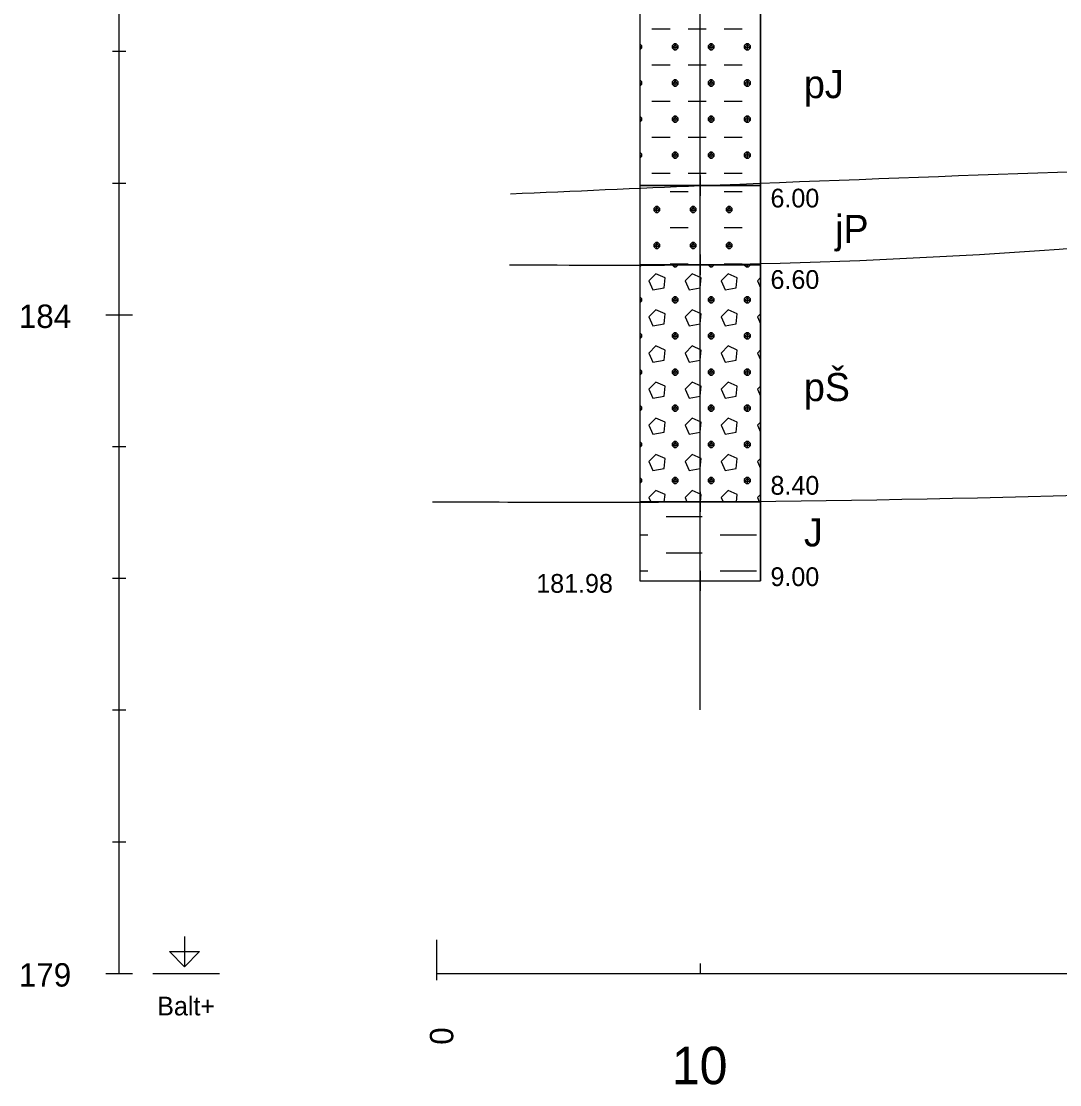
# Model space of a CAD drawing. Extents: x 3042 to 4120, y 576 to 2694.
# Drawn here: x 3197.24 to 3236.65, y 1247.32 to 1287.68 of the extents above; entities that cross this region are included whole.
import ezdxf

# ---------------------------------------------------------------- set-up
doc = ezdxf.new("R2010")
doc.units = 0
for name, color, linetype in [('12', 7, 'Continuous'), ('14', 7, 'Continuous'), ('17', 7, 'Continuous'), ('18', 7, 'Continuous'), ('19', 7, 'Continuous'), ('21', 7, 'Continuous'), ('51', 7, 'Continuous'), ('52', 7, 'Continuous'), ('53', 7, 'Continuous'), ('56', 7, 'Continuous'), ('7', 7, 'Continuous'), ('rozhraní', 7, 'Continuous')]:
    doc.layers.add(name, color=color, linetype=linetype)

msp = doc.modelspace()

# ---------------------------------------------------------------- linework, layer by layer
at = {"layer": '12'}
msp.add_line((3213.007, 1251.545), (3213.007, 1252.815), dxfattribs=at)
at = {"layer": '18'}
for p, q in [((3223.007, 1261.545), (3223.007, 1311.445)), ((3223.007, 1266.826), (3223.007, 1266.064)), ((3222.626, 1266.445), (3223.388, 1266.445)), ((3223.007, 1251.926), (3223.007, 1251.545))]:
    msp.add_line(p, q, dxfattribs=at)
at = {"layer": '19'}
for p, q in [((3200.957, 1251.545), (3200.957, 1321.545)), ((3200.703, 1286.545), (3201.211, 1286.545)), ((3200.703, 1281.545), (3201.211, 1281.545)), ((3200.449, 1276.545), (3201.465, 1276.545)), ((3200.703, 1271.545), (3201.211, 1271.545)), ((3200.703, 1266.545), (3201.211, 1266.545)), ((3200.703, 1261.545), (3201.211, 1261.545)), ((3200.703, 1256.545), (3201.211, 1256.545)), ((3200.449, 1251.545), (3201.465, 1251.545))]:
    msp.add_line(p, q, dxfattribs=at)
at = {"layer": '21'}
msp.add_line((3202.227, 1251.545), (3204.767, 1251.545), dxfattribs=at)
msp.add_lwpolyline([(3203.433, 1252.942), (3203.433, 1251.799), (3202.862, 1252.371), (3204.005, 1252.371), (3203.433, 1251.799)], dxfattribs=at)
at = {"layer": '51'}
for points in [[(3220.721, 1281.445), (3225.293, 1281.445), (3225.293, 1289.445), (3220.721, 1289.445)], [(3220.721, 1278.445), (3225.293, 1278.445), (3225.293, 1281.445), (3220.721, 1281.445)], [(3220.721, 1269.445), (3225.293, 1269.445), (3225.293, 1278.445), (3220.721, 1278.445)], [(3220.721, 1266.445), (3225.293, 1266.445), (3225.293, 1269.445), (3220.721, 1269.445)]]:
    msp.add_lwpolyline(points, close=True, dxfattribs=at)
for points in [[(3221.175, 1287.399), (3221.861, 1287.399)], [(3222.547, 1287.399), (3223.233, 1287.399)], [(3223.918, 1287.399), (3224.604, 1287.399)], [(3225.29, 1287.399), (3225.293, 1287.399)], [(3220.718, 1286.599), (3220.718, 1286.599), (3220.794, 1286.675), (3220.794, 1286.751), (3220.718, 1286.827), (3220.718, 1286.827)], [(3220.718, 1286.827), (3220.718, 1286.827)], [(3220.721, 1286.748), (3220.794, 1286.675), (3220.721, 1286.675)], [(3222.013, 1286.827), (3221.937, 1286.751), (3221.937, 1286.675), (3222.013, 1286.599), (3222.09, 1286.599), (3222.166, 1286.675), (3222.166, 1286.751), (3222.09, 1286.827), (3222.013, 1286.827), (3222.166, 1286.675), (3221.937, 1286.675), (3222.09, 1286.827)], [(3222.051, 1286.599), (3222.051, 1286.827)], [(3223.385, 1286.827), (3223.309, 1286.751), (3223.309, 1286.675), (3223.385, 1286.599), (3223.461, 1286.599), (3223.537, 1286.675), (3223.537, 1286.751), (3223.461, 1286.827), (3223.385, 1286.827), (3223.537, 1286.675), (3223.309, 1286.675), (3223.461, 1286.827)], [(3223.423, 1286.599), (3223.423, 1286.827)], [(3224.757, 1286.827), (3224.68, 1286.751), (3224.68, 1286.675), (3224.757, 1286.599), (3224.833, 1286.599), (3224.909, 1286.675), (3224.909, 1286.751), (3224.833, 1286.827), (3224.757, 1286.827), (3224.909, 1286.675), (3224.68, 1286.675), (3224.833, 1286.827)], [(3224.795, 1286.599), (3224.795, 1286.827)], [(3221.175, 1286.027), (3221.861, 1286.027)], [(3222.547, 1286.027), (3223.233, 1286.027)], [(3223.918, 1286.027), (3224.604, 1286.027)], [(3225.29, 1286.027), (3225.293, 1286.027)], [(3220.718, 1285.227), (3220.718, 1285.227), (3220.794, 1285.303), (3220.794, 1285.38), (3220.718, 1285.456), (3220.718, 1285.456)], [(3220.718, 1285.456), (3220.718, 1285.456)], [(3220.721, 1285.377), (3220.794, 1285.303), (3220.721, 1285.303)], [(3222.013, 1285.456), (3221.937, 1285.38), (3221.937, 1285.303), (3222.013, 1285.227), (3222.09, 1285.227), (3222.166, 1285.303), (3222.166, 1285.38), (3222.09, 1285.456), (3222.013, 1285.456), (3222.166, 1285.303), (3221.937, 1285.303), (3222.09, 1285.456)], [(3222.051, 1285.227), (3222.051, 1285.456)], [(3223.385, 1285.456), (3223.309, 1285.38), (3223.309, 1285.303), (3223.385, 1285.227), (3223.461, 1285.227), (3223.537, 1285.303), (3223.537, 1285.38), (3223.461, 1285.456), (3223.385, 1285.456), (3223.537, 1285.303), (3223.309, 1285.303), (3223.461, 1285.456)], [(3223.423, 1285.227), (3223.423, 1285.456)], [(3224.757, 1285.456), (3224.68, 1285.38), (3224.68, 1285.303), (3224.757, 1285.227), (3224.833, 1285.227), (3224.909, 1285.303), (3224.909, 1285.38), (3224.833, 1285.456), (3224.757, 1285.456), (3224.909, 1285.303), (3224.68, 1285.303), (3224.833, 1285.456)], [(3224.795, 1285.227), (3224.795, 1285.456)], [(3221.175, 1284.656), (3221.861, 1284.656)], [(3222.547, 1284.656), (3223.233, 1284.656)], [(3223.918, 1284.656), (3224.604, 1284.656)], [(3225.29, 1284.656), (3225.293, 1284.656)], [(3220.718, 1283.856), (3220.718, 1283.856), (3220.794, 1283.932), (3220.794, 1284.008), (3220.718, 1284.084), (3220.718, 1284.084)], [(3220.718, 1284.084), (3220.718, 1284.084)], [(3222.013, 1284.084), (3221.937, 1284.008), (3221.937, 1283.932), (3222.013, 1283.856), (3222.09, 1283.856), (3222.166, 1283.932), (3222.166, 1284.008), (3222.09, 1284.084), (3222.013, 1284.084), (3222.166, 1283.932), (3221.937, 1283.932), (3222.09, 1284.084)], [(3222.051, 1283.856), (3222.051, 1284.084)], [(3223.385, 1284.084), (3223.309, 1284.008), (3223.309, 1283.932), (3223.385, 1283.856), (3223.461, 1283.856), (3223.537, 1283.932), (3223.537, 1284.008), (3223.461, 1284.084), (3223.385, 1284.084), (3223.537, 1283.932), (3223.309, 1283.932), (3223.461, 1284.084)], [(3223.423, 1283.856), (3223.423, 1284.084)], [(3224.757, 1284.084), (3224.68, 1284.008), (3224.68, 1283.932), (3224.757, 1283.856), (3224.833, 1283.856), (3224.909, 1283.932), (3224.909, 1284.008), (3224.833, 1284.084), (3224.757, 1284.084), (3224.909, 1283.932), (3224.68, 1283.932), (3224.833, 1284.084)], [(3224.795, 1283.856), (3224.795, 1284.084)], [(3220.721, 1284.005), (3220.794, 1283.932), (3220.721, 1283.932)], [(3221.175, 1283.284), (3221.861, 1283.284)], [(3222.547, 1283.284), (3223.233, 1283.284)], [(3223.918, 1283.284), (3224.604, 1283.284)], [(3225.29, 1283.284), (3225.293, 1283.284)], [(3220.718, 1282.484), (3220.718, 1282.484), (3220.794, 1282.56), (3220.794, 1282.636), (3220.718, 1282.713), (3220.718, 1282.713)], [(3220.718, 1282.713), (3220.718, 1282.713)], [(3220.721, 1282.634), (3220.794, 1282.56), (3220.721, 1282.56)], [(3222.013, 1282.713), (3221.937, 1282.636), (3221.937, 1282.56), (3222.013, 1282.484), (3222.09, 1282.484), (3222.166, 1282.56), (3222.166, 1282.636), (3222.09, 1282.713), (3222.013, 1282.713), (3222.166, 1282.56), (3221.937, 1282.56), (3222.09, 1282.713)], [(3222.051, 1282.484), (3222.051, 1282.713)], [(3223.385, 1282.713), (3223.309, 1282.636), (3223.309, 1282.56), (3223.385, 1282.484), (3223.461, 1282.484), (3223.537, 1282.56), (3223.537, 1282.636), (3223.461, 1282.713), (3223.385, 1282.713), (3223.537, 1282.56), (3223.309, 1282.56), (3223.461, 1282.713)], [(3223.423, 1282.484), (3223.423, 1282.713)], [(3224.757, 1282.713), (3224.68, 1282.636), (3224.68, 1282.56), (3224.757, 1282.484), (3224.833, 1282.484), (3224.909, 1282.56), (3224.909, 1282.636), (3224.833, 1282.713), (3224.757, 1282.713), (3224.909, 1282.56), (3224.68, 1282.56), (3224.833, 1282.713)], [(3224.795, 1282.484), (3224.795, 1282.713)], [(3221.175, 1281.913), (3221.861, 1281.913)], [(3222.547, 1281.913), (3223.233, 1281.913)], [(3223.918, 1281.913), (3224.604, 1281.913)], [(3225.29, 1281.913), (3225.293, 1281.913)], [(3221.861, 1281.227), (3222.547, 1281.227)], [(3223.918, 1281.227), (3224.604, 1281.227)], [(3221.328, 1280.655), (3221.251, 1280.579), (3221.251, 1280.503), (3221.328, 1280.427), (3221.404, 1280.427), (3221.48, 1280.503), (3221.48, 1280.579), (3221.404, 1280.655), (3221.328, 1280.655), (3221.48, 1280.503), (3221.251, 1280.503), (3221.404, 1280.655)], [(3221.366, 1280.427), (3221.366, 1280.655)], [(3222.699, 1280.655), (3222.623, 1280.579), (3222.623, 1280.503), (3222.699, 1280.427), (3222.775, 1280.427), (3222.852, 1280.503), (3222.852, 1280.579), (3222.775, 1280.655), (3222.699, 1280.655), (3222.852, 1280.503), (3222.623, 1280.503), (3222.775, 1280.655)], [(3222.737, 1280.427), (3222.737, 1280.655)], [(3224.071, 1280.655), (3223.995, 1280.579), (3223.995, 1280.503), (3224.071, 1280.427), (3224.147, 1280.427), (3224.223, 1280.503), (3224.223, 1280.579), (3224.147, 1280.655), (3224.071, 1280.655), (3224.223, 1280.503), (3223.995, 1280.503), (3224.147, 1280.655)], [(3224.109, 1280.427), (3224.109, 1280.655)], [(3221.861, 1279.855), (3222.547, 1279.855)], [(3223.918, 1279.855), (3224.604, 1279.855)], [(3221.328, 1279.284), (3221.251, 1279.207), (3221.251, 1279.131), (3221.328, 1279.055), (3221.404, 1279.055), (3221.48, 1279.131), (3221.48, 1279.207), (3221.404, 1279.284), (3221.328, 1279.284), (3221.48, 1279.131), (3221.251, 1279.131), (3221.404, 1279.284)], [(3221.366, 1279.055), (3221.366, 1279.284)], [(3222.699, 1279.284), (3222.623, 1279.207), (3222.623, 1279.131), (3222.699, 1279.055), (3222.775, 1279.055), (3222.852, 1279.131), (3222.852, 1279.207), (3222.775, 1279.284), (3222.699, 1279.284), (3222.852, 1279.131), (3222.623, 1279.131), (3222.775, 1279.284)], [(3222.737, 1279.055), (3222.737, 1279.284)], [(3224.071, 1279.284), (3223.995, 1279.207), (3223.995, 1279.131), (3224.071, 1279.055), (3224.147, 1279.055), (3224.223, 1279.131), (3224.223, 1279.207), (3224.147, 1279.284), (3224.071, 1279.284), (3224.223, 1279.131), (3223.995, 1279.131), (3224.147, 1279.284)], [(3224.109, 1279.055), (3224.109, 1279.284)], [(3220.718, 1278.369), (3220.718, 1278.369), (3220.794, 1278.445)], [(3221.861, 1278.484), (3222.547, 1278.484)], [(3221.937, 1278.445), (3222.013, 1278.369), (3222.09, 1278.369), (3222.166, 1278.445)], [(3222.051, 1278.369), (3222.051, 1278.445)], [(3223.309, 1278.445), (3223.385, 1278.369), (3223.461, 1278.369), (3223.537, 1278.445)], [(3223.423, 1278.369), (3223.423, 1278.445)], [(3223.918, 1278.484), (3224.604, 1278.484)], [(3224.68, 1278.445), (3224.757, 1278.369), (3224.833, 1278.369), (3224.909, 1278.445)], [(3224.795, 1278.369), (3224.795, 1278.445)], [(3221.061, 1277.836), (3221.213, 1277.493), (3221.632, 1277.569), (3221.67, 1277.95), (3221.328, 1278.103), (3221.061, 1277.836)], [(3222.432, 1277.836), (3222.585, 1277.493), (3223.004, 1277.569), (3223.042, 1277.95), (3222.699, 1278.103), (3222.432, 1277.836)], [(3223.804, 1277.836), (3223.956, 1277.493), (3224.376, 1277.569), (3224.414, 1277.95), (3224.071, 1278.103), (3223.804, 1277.836)], [(3225.293, 1277.953), (3225.176, 1277.836)], [(3225.176, 1277.836), (3225.293, 1277.572)], [(3220.718, 1276.998), (3220.718, 1276.998), (3220.794, 1277.074), (3220.794, 1277.15), (3220.718, 1277.226), (3220.718, 1277.226)], [(3220.718, 1277.226), (3220.718, 1277.226)], [(3222.013, 1277.226), (3221.937, 1277.15), (3221.937, 1277.074), (3222.013, 1276.998), (3222.09, 1276.998), (3222.166, 1277.074), (3222.166, 1277.15), (3222.09, 1277.226), (3222.013, 1277.226), (3222.166, 1277.074), (3221.937, 1277.074), (3222.09, 1277.226)], [(3222.051, 1276.998), (3222.051, 1277.226)], [(3223.385, 1277.226), (3223.309, 1277.15), (3223.309, 1277.074), (3223.385, 1276.998), (3223.461, 1276.998), (3223.537, 1277.074), (3223.537, 1277.15), (3223.461, 1277.226), (3223.385, 1277.226), (3223.537, 1277.074), (3223.309, 1277.074), (3223.461, 1277.226)], [(3223.423, 1276.998), (3223.423, 1277.226)], [(3224.757, 1277.226), (3224.68, 1277.15), (3224.68, 1277.074), (3224.757, 1276.998), (3224.833, 1276.998), (3224.909, 1277.074), (3224.909, 1277.15), (3224.833, 1277.226), (3224.757, 1277.226), (3224.909, 1277.074), (3224.68, 1277.074), (3224.833, 1277.226)], [(3224.795, 1276.998), (3224.795, 1277.226)], [(3220.721, 1277.147), (3220.794, 1277.074), (3220.721, 1277.074)], [(3221.061, 1276.464), (3221.213, 1276.121), (3221.632, 1276.198), (3221.67, 1276.579), (3221.328, 1276.731), (3221.061, 1276.464)], [(3222.432, 1276.464), (3222.585, 1276.121), (3223.004, 1276.198), (3223.042, 1276.579), (3222.699, 1276.731), (3222.432, 1276.464)], [(3223.804, 1276.464), (3223.956, 1276.121), (3224.376, 1276.198), (3224.414, 1276.579), (3224.071, 1276.731), (3223.804, 1276.464)], [(3225.293, 1276.581), (3225.176, 1276.464)], [(3225.176, 1276.464), (3225.293, 1276.201)], [(3220.718, 1275.626), (3220.718, 1275.626), (3220.794, 1275.702), (3220.794, 1275.778), (3220.718, 1275.855), (3220.718, 1275.855)], [(3220.718, 1275.855), (3220.718, 1275.855)], [(3220.721, 1275.776), (3220.794, 1275.702), (3220.721, 1275.702)], [(3222.013, 1275.855), (3221.937, 1275.778), (3221.937, 1275.702), (3222.013, 1275.626), (3222.09, 1275.626), (3222.166, 1275.702), (3222.166, 1275.778), (3222.09, 1275.855), (3222.013, 1275.855), (3222.166, 1275.702), (3221.937, 1275.702), (3222.09, 1275.855)], [(3222.051, 1275.626), (3222.051, 1275.855)], [(3223.385, 1275.855), (3223.309, 1275.778), (3223.309, 1275.702), (3223.385, 1275.626), (3223.461, 1275.626), (3223.537, 1275.702), (3223.537, 1275.778), (3223.461, 1275.855), (3223.385, 1275.855), (3223.537, 1275.702), (3223.309, 1275.702), (3223.461, 1275.855)], [(3223.423, 1275.626), (3223.423, 1275.855)], [(3224.757, 1275.855), (3224.68, 1275.778), (3224.68, 1275.702), (3224.757, 1275.626), (3224.833, 1275.626), (3224.909, 1275.702), (3224.909, 1275.778), (3224.833, 1275.855), (3224.757, 1275.855), (3224.909, 1275.702), (3224.68, 1275.702), (3224.833, 1275.855)], [(3224.795, 1275.626), (3224.795, 1275.855)], [(3221.061, 1275.093), (3221.213, 1274.75), (3221.632, 1274.826), (3221.67, 1275.207), (3221.328, 1275.359), (3221.061, 1275.093)], [(3222.432, 1275.093), (3222.585, 1274.75), (3223.004, 1274.826), (3223.042, 1275.207), (3222.699, 1275.359), (3222.432, 1275.093)], [(3223.804, 1275.093), (3223.956, 1274.75), (3224.376, 1274.826), (3224.414, 1275.207), (3224.071, 1275.359), (3223.804, 1275.093)], [(3225.293, 1275.21), (3225.176, 1275.093)], [(3225.176, 1275.093), (3225.293, 1274.829)], [(3220.718, 1274.254), (3220.718, 1274.254), (3220.794, 1274.331), (3220.794, 1274.407), (3220.718, 1274.483), (3220.718, 1274.483)], [(3220.718, 1274.483), (3220.718, 1274.483)], [(3220.721, 1274.404), (3220.794, 1274.331), (3220.721, 1274.331)], [(3222.013, 1274.483), (3221.937, 1274.407), (3221.937, 1274.331), (3222.013, 1274.254), (3222.09, 1274.254), (3222.166, 1274.331), (3222.166, 1274.407), (3222.09, 1274.483), (3222.013, 1274.483), (3222.166, 1274.331), (3221.937, 1274.331), (3222.09, 1274.483)], [(3222.051, 1274.254), (3222.051, 1274.483)], [(3223.385, 1274.483), (3223.309, 1274.407), (3223.309, 1274.331), (3223.385, 1274.254), (3223.461, 1274.254), (3223.537, 1274.331), (3223.537, 1274.407), (3223.461, 1274.483), (3223.385, 1274.483), (3223.537, 1274.331), (3223.309, 1274.331), (3223.461, 1274.483)], [(3223.423, 1274.254), (3223.423, 1274.483)], [(3224.757, 1274.483), (3224.68, 1274.407), (3224.68, 1274.331), (3224.757, 1274.254), (3224.833, 1274.254), (3224.909, 1274.331), (3224.909, 1274.407), (3224.833, 1274.483), (3224.757, 1274.483), (3224.909, 1274.331), (3224.68, 1274.331), (3224.833, 1274.483)], [(3224.795, 1274.254), (3224.795, 1274.483)], [(3221.061, 1273.721), (3221.213, 1273.378), (3221.632, 1273.454), (3221.67, 1273.835), (3221.328, 1273.988), (3221.061, 1273.721)], [(3222.432, 1273.721), (3222.585, 1273.378), (3223.004, 1273.454), (3223.042, 1273.835), (3222.699, 1273.988), (3222.432, 1273.721)], [(3223.804, 1273.721), (3223.956, 1273.378), (3224.376, 1273.454), (3224.414, 1273.835), (3224.071, 1273.988), (3223.804, 1273.721)], [(3225.293, 1273.838), (3225.176, 1273.721)], [(3225.176, 1273.721), (3225.293, 1273.458)], [(3220.718, 1272.883), (3220.718, 1272.883), (3220.794, 1272.959), (3220.794, 1273.035), (3220.718, 1273.111), (3220.718, 1273.111)], [(3220.718, 1273.111), (3220.718, 1273.111)], [(3220.721, 1273.032), (3220.794, 1272.959), (3220.721, 1272.959)], [(3222.013, 1273.111), (3221.937, 1273.035), (3221.937, 1272.959), (3222.013, 1272.883), (3222.09, 1272.883), (3222.166, 1272.959), (3222.166, 1273.035), (3222.09, 1273.111), (3222.013, 1273.111), (3222.166, 1272.959), (3221.937, 1272.959), (3222.09, 1273.111)], [(3222.051, 1272.883), (3222.051, 1273.111)], [(3223.385, 1273.111), (3223.309, 1273.035), (3223.309, 1272.959), (3223.385, 1272.883), (3223.461, 1272.883), (3223.537, 1272.959), (3223.537, 1273.035), (3223.461, 1273.111), (3223.385, 1273.111), (3223.537, 1272.959), (3223.309, 1272.959), (3223.461, 1273.111)], [(3223.423, 1272.883), (3223.423, 1273.111)], [(3224.757, 1273.111), (3224.68, 1273.035), (3224.68, 1272.959), (3224.757, 1272.883), (3224.833, 1272.883), (3224.909, 1272.959), (3224.909, 1273.035), (3224.833, 1273.111), (3224.757, 1273.111), (3224.909, 1272.959), (3224.68, 1272.959), (3224.833, 1273.111)], [(3224.795, 1272.883), (3224.795, 1273.111)], [(3221.061, 1272.349), (3221.213, 1272.007), (3221.632, 1272.083), (3221.67, 1272.464), (3221.328, 1272.616), (3221.061, 1272.349)], [(3222.432, 1272.349), (3222.585, 1272.007), (3223.004, 1272.083), (3223.042, 1272.464), (3222.699, 1272.616), (3222.432, 1272.349)], [(3223.804, 1272.349), (3223.956, 1272.007), (3224.376, 1272.083), (3224.414, 1272.464), (3224.071, 1272.616), (3223.804, 1272.349)], [(3225.293, 1272.467), (3225.176, 1272.349)], [(3225.176, 1272.349), (3225.293, 1272.086)], [(3220.718, 1271.511), (3220.718, 1271.511), (3220.794, 1271.587), (3220.794, 1271.664), (3220.718, 1271.74), (3220.718, 1271.74)], [(3220.718, 1271.74), (3220.718, 1271.74)], [(3220.721, 1271.661), (3220.794, 1271.587), (3220.721, 1271.587)], [(3222.013, 1271.74), (3221.937, 1271.664), (3221.937, 1271.587), (3222.013, 1271.511), (3222.09, 1271.511), (3222.166, 1271.587), (3222.166, 1271.664), (3222.09, 1271.74), (3222.013, 1271.74), (3222.166, 1271.587), (3221.937, 1271.587), (3222.09, 1271.74)], [(3222.051, 1271.511), (3222.051, 1271.74)], [(3223.385, 1271.74), (3223.309, 1271.664), (3223.309, 1271.587), (3223.385, 1271.511), (3223.461, 1271.511), (3223.537, 1271.587), (3223.537, 1271.664), (3223.461, 1271.74), (3223.385, 1271.74), (3223.537, 1271.587), (3223.309, 1271.587), (3223.461, 1271.74)], [(3223.423, 1271.511), (3223.423, 1271.74)], [(3224.757, 1271.74), (3224.68, 1271.664), (3224.68, 1271.587), (3224.757, 1271.511), (3224.833, 1271.511), (3224.909, 1271.587), (3224.909, 1271.664), (3224.833, 1271.74), (3224.757, 1271.74), (3224.909, 1271.587), (3224.68, 1271.587), (3224.833, 1271.74)], [(3224.795, 1271.511), (3224.795, 1271.74)], [(3221.061, 1270.978), (3221.213, 1270.635), (3221.632, 1270.711), (3221.67, 1271.092), (3221.328, 1271.245), (3221.061, 1270.978)], [(3222.432, 1270.978), (3222.585, 1270.635), (3223.004, 1270.711), (3223.042, 1271.092), (3222.699, 1271.245), (3222.432, 1270.978)], [(3223.804, 1270.978), (3223.956, 1270.635), (3224.376, 1270.711), (3224.414, 1271.092), (3224.071, 1271.245), (3223.804, 1270.978)], [(3225.293, 1271.095), (3225.176, 1270.978)], [(3225.176, 1270.978), (3225.293, 1270.714)], [(3220.718, 1270.14), (3220.718, 1270.14), (3220.794, 1270.216), (3220.794, 1270.292), (3220.718, 1270.368), (3220.718, 1270.368)], [(3220.718, 1270.368), (3220.718, 1270.368)], [(3222.013, 1270.368), (3221.937, 1270.292), (3221.937, 1270.216), (3222.013, 1270.14), (3222.09, 1270.14), (3222.166, 1270.216), (3222.166, 1270.292), (3222.09, 1270.368), (3222.013, 1270.368), (3222.166, 1270.216), (3221.937, 1270.216), (3222.09, 1270.368)], [(3222.051, 1270.14), (3222.051, 1270.368)], [(3223.385, 1270.368), (3223.309, 1270.292), (3223.309, 1270.216), (3223.385, 1270.14), (3223.461, 1270.14), (3223.537, 1270.216), (3223.537, 1270.292), (3223.461, 1270.368), (3223.385, 1270.368), (3223.537, 1270.216), (3223.309, 1270.216), (3223.461, 1270.368)], [(3223.423, 1270.14), (3223.423, 1270.368)], [(3224.757, 1270.368), (3224.68, 1270.292), (3224.68, 1270.216), (3224.757, 1270.14), (3224.833, 1270.14), (3224.909, 1270.216), (3224.909, 1270.292), (3224.833, 1270.368), (3224.757, 1270.368), (3224.909, 1270.216), (3224.68, 1270.216), (3224.833, 1270.368)], [(3224.795, 1270.14), (3224.795, 1270.368)], [(3220.721, 1270.289), (3220.794, 1270.216), (3220.721, 1270.216)], [(3221.643, 1269.445), (3221.67, 1269.721), (3221.328, 1269.873), (3221.061, 1269.606)], [(3221.061, 1269.606), (3221.132, 1269.445)], [(3223.015, 1269.445), (3223.042, 1269.721), (3222.699, 1269.873), (3222.432, 1269.606)], [(3222.432, 1269.606), (3222.504, 1269.445)], [(3224.386, 1269.445), (3224.414, 1269.721), (3224.071, 1269.873), (3223.804, 1269.606)], [(3223.804, 1269.606), (3223.876, 1269.445)], [(3225.293, 1269.723), (3225.176, 1269.606)], [(3225.176, 1269.606), (3225.247, 1269.445)], [(3221.709, 1268.882), (3222.394, 1268.882)], [(3222.394, 1268.882), (3223.08, 1268.882)], [(3220.721, 1268.197), (3221.023, 1268.197)], [(3223.766, 1268.197), (3224.452, 1268.197)], [(3224.452, 1268.197), (3225.138, 1268.197)], [(3221.709, 1267.511), (3222.394, 1267.511)], [(3222.394, 1267.511), (3223.08, 1267.511)], [(3220.721, 1266.825), (3221.023, 1266.825)], [(3223.766, 1266.825), (3224.452, 1266.825)], [(3224.452, 1266.825), (3225.138, 1266.825)]]:
    msp.add_lwpolyline(points, dxfattribs=at)
at = {"layer": '53'}
for points in [[(3220.721, 1311.445), (3220.721, 1266.445)], [(3225.293, 1311.445), (3225.293, 1266.445)], [(3220.721, 1281.445), (3225.293, 1281.445)], [(3220.721, 1278.445), (3225.293, 1278.445)], [(3220.721, 1269.445), (3225.293, 1269.445)], [(3220.721, 1266.445), (3225.293, 1266.445)]]:
    msp.add_lwpolyline(points, dxfattribs=at)
at = {"layer": '56'}
for points in [[(3223.007, 1281.826), (3223.007, 1281.064)], [(3222.626, 1281.445), (3223.388, 1281.445)], [(3223.007, 1278.826), (3223.007, 1278.064)], [(3222.626, 1278.445), (3223.388, 1278.445)], [(3223.007, 1269.826), (3223.007, 1269.064)], [(3222.626, 1269.445), (3223.388, 1269.445)], [(3223.007, 1266.826), (3223.007, 1266.064)], [(3222.626, 1266.445), (3223.388, 1266.445)]]:
    msp.add_lwpolyline(points, dxfattribs=at)
at = {"layer": '7'}
for p, q in [((3213.007, 1251.291), (3213.007, 1251.799)), ((3213.007, 1251.545), (3557.897, 1251.545))]:
    msp.add_line(p, q, dxfattribs=at)
at = {"layer": 'rozhraní'}
for points in [[(3215.769, 1278.445), (3223.007, 1278.445), (3271.345, 1282.999)], [(3215.803, 1281.138), (3223.007, 1281.445), (3271.249, 1283.028)], [(3212.84, 1269.445), (3223.007, 1269.445), (3284.237, 1271.745), (3326.837, 1273.446)]]:
    msp.add_spline(points, degree=3, dxfattribs=at)

# ---------------------------------------------------------------- texts
at = {"layer": '12'}
msp.add_text('0', height=0.889, rotation=90, dxfattribs=at).set_placement((3213.635, 1248.836))
at = {"layer": '14'}
msp.add_text('10', height=1.4224, dxfattribs=at).set_placement((3221.927, 1247.339))
at = {"layer": '17'}
msp.add_text('181.98', height=0.7112, dxfattribs=at).set_placement((3216.784, 1265.993))
at = {"layer": '19'}
for s, p in [('184', (3197.147, 1276.044)), ('179', (3197.147, 1251.044))]:
    msp.add_text(s, height=0.889, dxfattribs=at).set_placement(p)
at = {"layer": '21'}
msp.add_text('Balt+', height=0.7112, dxfattribs=at).set_placement((3202.396, 1249.95))
at = {"layer": '52'}
for s, height, p in [('pJ', 1.0668, (3226.944, 1284.767)), ('6.00', 0.7112, (3225.674, 1280.618)), ('jP', 1.0668, (3228.128, 1279.267)), ('6.60', 0.7112, (3225.674, 1277.528)), ('pŠ', 1.0668, (3226.944, 1273.267)), ('8.40', 0.7112, (3225.674, 1269.714)), ('J', 1.067, (3226.944, 1267.752)), ('9.00', 0.7112, (3225.674, 1266.247))]:
    msp.add_text(s, height=height, dxfattribs=at).set_placement(p)

doc.saveas('drawing.dxf')
